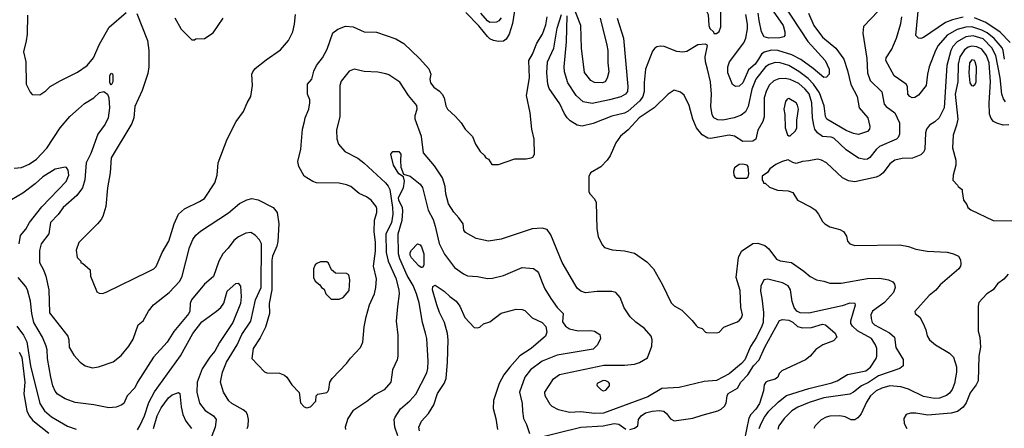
# Model space of a CAD drawing. Extents: x 997028 to 1115134, y 536408 to 618974.
# Tile 406 of 473: x 1089150 to 1097055, y 543595 to 546872. Entities that reach past the tile are written whole.
import ezdxf

# ---------------------------------------------------------------- set-up
doc = ezdxf.new("R2010")
doc.units = 0

msp = doc.modelspace()

# ---------------------------------------------------------------- linework, layer by layer
at = {"layer": '0CON10XD'}
for points in [[(1094745, 546760), (1094765, 546777.5), (1094778.8, 546815), (1094780, 546985), (1094784, 547005), (1094821.4, 547075), (1094825.5, 547105.5), (1094807.4, 547177.4), (1094785, 547218), (1094755, 547238.6), (1094705, 547241.5), (1094675, 547230.4), (1094634.7, 547185), (1094595.4, 547105), (1094593.2, 547055), (1094603.1, 547005), (1094615, 546980), (1094667.5, 546935), (1094677.5, 546915), (1094682.5, 546825), (1094691.7, 546801.7), (1094720, 546775), (1094721.7, 546761.7), (1094745, 546760)], [(1093810.5, 546885), (1093863, 546667), (1093870.5, 546625), (1093870.5, 546525), (1093880.6, 546455), (1093867.6, 546402.4), (1093850, 546375), (1093825, 546365.7), (1093765, 546367.1), (1093734.2, 546385), (1093685, 546447.5), (1093660.9, 546645), (1093654.6, 546824.6), (1093555, 547078.8)], [(1093131.2, 546995), (1093107.6, 546842.4), (1093080, 546755), (1093055.3, 546714.7), (1093035, 546700.5), (1092995, 546697.7), (1092955, 546706.2), (1092925, 546719.2), (1092905, 546736.2), (1092835, 546822.3), (1092730.7, 546930.7)], [(1095282.8, 546995), (1095478.2, 546698.2), (1095616.7, 546545), (1095648.9, 546475), (1095649.2, 546435), (1095628.3, 546411.7), (1095605, 546409.4), (1095521.5, 546481.5), (1095421.5, 546551.5), (1095349.4, 546589.4), (1095235.9, 546625.9), (1095185, 546626.6), (1095127.5, 546612.5), (1095105, 546594.7), (1095080.4, 546555), (1095055, 546515.8), (1095000.3, 546469.7), (1094955, 546365.7), (1094925, 546338.6), (1094895.8, 546335.8), (1094872.6, 546352.6), (1094834.5, 546445), (1094835.5, 546495), (1094847.5, 546535), (1094963, 546687), (1094979.6, 546725), (1094992.3, 546797.7), (1094992.7, 546837.3), (1094980.8, 546915)], [(1096725, 546892.6), (1096638.7, 546871.3), (1096581.6, 546848.4), (1096405, 546728.1), (1096385, 546721.4), (1096365, 546724), (1096344.2, 546745), (1096369.5, 546995)], [(1089212, 546908), (1089209.5, 546755), (1089201.4, 546701.4), (1089180.9, 546615), (1089200, 546535), (1089202.9, 546355), (1089235, 546290), (1089251.7, 546271.7), (1089311.7, 546268.3), (1089359.1, 546300.9), (1089395, 546336), (1089475, 546382.9), (1089615, 546450.6), (1089691.4, 546505), (1089743.5, 546566.5), (1089790.9, 546675), (1089868.3, 546811.7), (1090005, 546930.8)], [(1089308.9, 545021.1), (1089308.6, 544925), (1089341.9, 544865), (1089360.9, 544815), (1089385.3, 544705.2), (1089390.9, 544520.9), (1089536.9, 544335), (1089545.7, 544305), (1089548.6, 544245), (1089585, 544182), (1089636, 544125), (1089675, 544097.1), (1089735, 544080), (1089782.4, 544087.6), (1089900.3, 544129.7), (1089965, 544180), (1090027.5, 544255), (1090060.3, 544309.7), (1090102, 544425), (1090142.9, 544457.1), (1090184.4, 544535), (1090224.7, 544585.3), (1090350.6, 544685), (1090436.7, 544775), (1090455.4, 544814.6), (1090512.5, 545045), (1090540.9, 545109.1), (1090565, 545144), (1090602, 545175), (1090826.1, 545323.9), (1090915, 545397.5), (1090975, 545427.5), (1091015, 545439.2), (1091065, 545428), (1091185, 545366.2), (1091218, 545325), (1091230.5, 545235), (1091223.1, 545093.1), (1091215.2, 545054.8), (1091179.3, 544975), (1091174.7, 544944.7), (1091174.1, 544705), (1091154.4, 544595), (1091156, 544515), (1091124.2, 544405.8), (1091079.7, 544320.3), (1091024.2, 544235), (1091014, 544155), (1091115, 544047.5), (1091135, 544040), (1091235, 544036.7), (1091275, 544021.2), (1091295.7, 544005.7), (1091336, 543945), (1091393.6, 543883.6), (1091405, 543800), (1091435, 543767.5), (1091455, 543760), (1091485, 543767.5), (1091528.3, 543811.7), (1091530, 543855), (1091545, 543870), (1091615, 543882.5), (1091625, 543890), (1091633, 543907), (1091641.2, 543965), (1091658, 543995), (1091774, 544115), (1091805, 544158.8), (1091885.5, 544244.5), (1091905.7, 544285), (1091915, 544410), (1091930.9, 544489.1), (1091957.8, 544585), (1091999.6, 544675), (1092010.4, 544725), (1092013.8, 544795), (1091991.8, 544895), (1092007.4, 545015), (1092006.2, 545085), (1091995.4, 545174.6), (1091999.2, 545265), (1092018, 545325), (1092017.3, 545357.3), (1092011.2, 545375), (1091972.5, 545425), (1091935, 545451.2), (1091875, 545478.8), (1091807.5, 545535), (1091775, 545548.8), (1091715, 545560), (1091533.9, 545563.9), (1091505, 545573.3), (1091435, 545616.7), (1091392, 545695), (1091382.5, 545735), (1091407.8, 545835), (1091420.8, 545995), (1091437.5, 546055), (1091442, 546085), (1091471.2, 546155), (1091480, 546205), (1091479.3, 546229.3), (1091461.2, 546275), (1091461.2, 546355), (1091495.7, 546394.3), (1091511.7, 546458.3), (1091532, 546505), (1091582, 546565), (1091618, 546635), (1091665, 546766.7), (1091703.3, 546795), (1091765, 546819.2), (1091827.5, 546815), (1091915, 546775.7), (1092015, 546770.8), (1092168.7, 546718.7), (1092235, 546682), (1092360.9, 546560.9), (1092435, 546476.7), (1092450.8, 546435), (1092444.2, 546395), (1092447.5, 546365), (1092475, 546330.8), (1092519.3, 546299.3), (1092542, 546275), (1092558, 546245), (1092570.9, 546180.9), (1092586, 546155), (1092648.8, 546095), (1092694.3, 546044.3), (1092726.7, 545995), (1092786.7, 545935), (1092810, 545875), (1092847.5, 545815), (1092880, 545785), (1092893.6, 545763.6), (1092913, 545753), (1092941.7, 545711.7), (1092995, 545710), (1093125, 545756.2), (1093215, 545756.7), (1093257, 545763), (1093269.3, 545770.7), (1093282.5, 545795), (1093280, 545915), (1093261.2, 545995), (1093247.8, 546125), (1093218.9, 546265), (1093243.8, 546405), (1093236.7, 546545), (1093266.2, 546595), (1093302, 546685), (1093348, 546755), (1093375, 546830), (1093385.5, 546895.5)], [(1090091.7, 546921.7), (1090176.4, 546706.4), (1090186.9, 546625), (1090186.9, 546495), (1090179.4, 546439.4), (1090134.4, 546305), (1090075, 546176.7), (1090066.9, 546085), (1090051.7, 546038.3), (1089884, 545765), (1089877.5, 545645), (1089854.3, 545525), (1089842.5, 545375), (1089818.6, 545295), (1089805, 545268.8), (1089776.2, 545235), (1089626.2, 545085), (1089603.8, 545025), (1089612.5, 544965), (1089640, 544935), (1089641.7, 544921.7), (1089655, 544920), (1089716.7, 544866.7), (1089720, 544815), (1089760.7, 544710.7), (1089770.7, 544690.7), (1089788.3, 544678.3), (1089815, 544677.5), (1089845, 544686.7), (1090185, 544852), (1090226.7, 544875), (1090245, 544893.3), (1090294.5, 545005.5), (1090346.9, 545095), (1090390, 545235), (1090425, 545311.4), (1090474, 545355), (1090595, 545412.9), (1090635, 545439.2), (1090717.4, 545562.6), (1090736.7, 545625), (1090743.5, 545725), (1090816.9, 545913.1), (1090888, 546055), (1090948, 546135), (1090975.8, 546205), (1091005.8, 546255), (1091020, 546345), (1091014.2, 546434.2), (1091020.8, 546455), (1091040, 546480), (1091128.9, 546551.1), (1091245, 546631.4), (1091308.5, 546705), (1091341.9, 546775), (1091357.1, 546835), (1091363.5, 546915)], [(1090396.9, 546886.9), (1090446.7, 546795), (1090531.7, 546711.7), (1090555, 546710)], [(1093015, 546888.1), (1092997.1, 546862.9), (1092978.4, 546851.6), (1092925, 546848.6), (1092905, 546861.9), (1092851.4, 546925)], [(1095483.3, 546925), (1095524.5, 546825), (1095595, 546731.5), (1095702.5, 546642.5), (1095765.3, 546555.3), (1095795.9, 546465.9), (1095822, 546352), (1095872.9, 546255), (1095888.2, 546165), (1095959.1, 546085), (1095974.4, 546015), (1095971.9, 545995), (1095955, 545974.4), (1095885, 545952.5), (1095845, 545960), (1095785, 545983.1), (1095628.9, 546075), (1095618.5, 546095), (1095607.8, 546182.2), (1095570.5, 546285), (1095522.4, 546355), (1095479.3, 546399.3), (1095405, 546457.6), (1095325, 546505.2), (1095255, 546525.8), (1095215, 546528.4), (1095166.8, 546513.2), (1095137, 546493), (1095060.3, 546395), (1095027.5, 546315), (1094999.7, 546175), (1094976.8, 546133.2), (1094942.4, 546107.6), (1094886.2, 546085), (1094795, 546066.9), (1094755, 546068.2), (1094722.5, 546085), (1094708.3, 546108.3), (1094699.5, 546175), (1094703.8, 546273.8), (1094697.3, 546375), (1094670.9, 546475), (1094656.7, 546535), (1094654.3, 546575), (1094672.5, 546665), (1094657, 546677), (1094595, 546671.2), (1094505, 546618.1), (1094475, 546611.5), (1094425, 546618.1), (1094325, 546656), (1094295, 546660), (1094265.9, 546654.1), (1094250, 546645), (1094230.3, 546619.7), (1094173.3, 546475), (1094162.4, 546367.6), (1094164.3, 546295), (1094153.8, 546256.1), (1094129, 546221), (1094035, 546139.3), (1094005, 546123.3), (1093905, 546097.2), (1093755, 546038.8), (1093665, 546019.5), (1093625, 546025.6), (1093570.2, 546060.2), (1093545, 546084.2), (1093521.5, 546121.5), (1093487.6, 546197.6), (1093400.8, 546320.8), (1093390.7, 546355), (1093382.9, 546445), (1093387.5, 546535), (1093439.6, 546645), (1093466.4, 546805), (1093499.8, 546915)], [(1093946.8, 546885), (1093998, 546725), (1094033.1, 546336.9), (1094028.5, 546295), (1094014.3, 546275), (1093975, 546253.8), (1093885, 546228.2), (1093745, 546199.6), (1093675, 546213.5), (1093618.2, 546265), (1093551.5, 546365), (1093525, 546453.3), (1093520, 546495), (1093541, 546695), (1093546, 546904)], [(1096040.9, 546939.1), (1095923, 546817), (1095920, 546765), (1095951.5, 546561.5), (1095955.6, 546445), (1095976.7, 546385), (1096072.7, 546292.7), (1096090, 546195), (1096105, 546176.7), (1096175.6, 546125.6), (1096212.9, 546045), (1096212.9, 545955), (1096202.1, 545927.9), (1096190, 545915), (1096053.1, 545855), (1096025, 545830.5), (1095975, 545766.7), (1095956.7, 545753.3), (1095935, 545750), (1095885, 545761.1), (1095785, 545827.9), (1095685, 545922.2), (1095665, 545929.2), (1095595, 545935.3), (1095554.8, 545964.8), (1095534.8, 545994.8), (1095525.8, 546025), (1095516.1, 546085), (1095509.6, 546205), (1095487.2, 546277.2), (1095456.4, 546315), (1095405, 546361.6), (1095335, 546392.5), (1095295, 546399.7), (1095245, 546397.5), (1095205, 546380.8), (1095170.8, 546349.2), (1095144.8, 546305.2), (1095128, 546245), (1095127.4, 546092.6), (1095117.1, 546055), (1095075.6, 545985), (1095058.6, 545915), (1095035, 545897.1), (1094955, 545894.5), (1094887.9, 545937.9), (1094845.3, 545945.3), (1094695, 545920), (1094675, 545921.5), (1094629.3, 545949.3), (1094582.9, 546005), (1094554.6, 546075), (1094524.4, 546184.4), (1094485, 546266.7), (1094455, 546291.2), (1094405, 546306.7), (1094355, 546274), (1094244.4, 546165), (1094122.9, 546085), (1094035, 545988.5), (1093973, 545937), (1093936.7, 545883.3)], [(1095200.2, 546940.2), (1095278.2, 546825), (1095293.1, 546775), (1095293.8, 546745), (1095285.6, 546734.4), (1095253.5, 546726.5), (1095165, 546724.1), (1095125.8, 546735), (1095104.2, 546775), (1095087.4, 546865), (1095079.5, 546925)], [(1097055, 546554.2), (1097046.3, 546625), (1097036.8, 546646.8), (1096972.3, 546722.3), (1096915.9, 546765.9), (1096875, 546788.7), (1096795, 546815.2), (1096745, 546812.8), (1096675, 546793), (1096595, 546747.1), (1096523.3, 546665), (1096502, 546625), (1096451.8, 546495), (1096437.8, 546435), (1096426.9, 546345), (1096365, 546266.2), (1096335, 546249.2), (1096315, 546246), (1096295, 546256.2), (1096281.2, 546275), (1096276.2, 546335), (1096266.7, 546355), (1096170.9, 546420.9), (1096103.8, 546545), (1096106.2, 546565), (1096152.5, 546635), (1096165, 546666.7), (1096189.5, 546725), (1096225, 546842.5), (1096233.1, 546895)], [(1097100.3, 546690.3), (1097021.3, 546771.3), (1096905, 546850), (1096815, 546887.2)], [(1090555, 546710), (1090565, 546717.5), (1090635, 546722.5), (1090703, 546767), (1090783.8, 546885)], [(1097065, 546214.5), (1097048.1, 546238.1), (1097033.4, 546275), (1097020.5, 546405), (1096987.7, 546585), (1096955.1, 546645.1), (1096885, 546719), (1096805, 546743), (1096745, 546734.3), (1096675.2, 546694.8), (1096642.2, 546657.8), (1096624.7, 546625), (1096591.9, 546505), (1096570.5, 546165), (1096532.2, 546085), (1096496.9, 546053.1), (1096454.1, 546025.9), (1096428.9, 545995), (1096421.5, 545965), (1096417.5, 545835), (1096407.6, 545812.4), (1096385, 545788.1), (1096317.7, 545762.3), (1096235, 545758.2), (1096175, 545744.5), (1096135.6, 545715), (1096080.9, 545645), (1096055, 545622.5), (1096025, 545610.3), (1095855, 545571.2), (1095805, 545578.9), (1095755, 545602.9), (1095626.7, 545725), (1095586.8, 545746.8), (1095555, 545754), (1095485, 545740.8), (1095435, 545736.2), (1095385, 545720), (1095356.4, 545726.4), (1095318.3, 545748.3), (1095272.5, 545735), (1095219.3, 545710.7), (1095173.6, 545676.4), (1095153, 545647), (1095111.7, 545618.3), (1095110, 545585), (1095120, 545575), (1095121.7, 545561.7), (1095135, 545560), (1095168.3, 545528.3), (1095235, 545503.8), (1095319.5, 545499.5), (1095356.1, 545486.1), (1095394.2, 545424.2), (1095505, 545368), (1095535, 545346), (1095563.2, 545313.2), (1095595, 545253.3), (1095613.3, 545235), (1095655, 545212), (1095735, 545190.8), (1095765, 545173.8), (1095788.8, 545135), (1095796.7, 545095), (1095813.3, 545075), (1095855, 545060), (1096215, 545065.7), (1096285, 545052.5), (1096345, 545030.8), (1096435.6, 545015.6), (1096595, 545008.9), (1096645.5, 544995.5), (1096685.6, 544975.6), (1096704.2, 544945), (1096705.8, 544914.2), (1096702.9, 544895), (1096690.8, 544875), (1096538.8, 544745), (1096505, 544704), (1096450.3, 544659.7), (1096337, 544533), (1096340, 544515), (1096375.6, 544485.6), (1096404, 544435), (1096424.2, 544385), (1096435, 544336.7), (1096455, 544305.8), (1096502, 544265), (1096615, 544198.5), (1096645.5, 544165), (1096669.5, 544089.5), (1096672.1, 544045), (1096654.6, 543955), (1096634.7, 543905.3), (1096613.7, 543876.4), (1096590.4, 543859.6), (1096535, 543838), (1096495, 543834.1), (1096405, 543850.3), (1096285, 543910.3), (1096225, 543927.6), (1096135, 543934.7), (1096072.1, 543917.9), (1096025.5, 543895), (1095980, 543855), (1095947.9, 543805), (1095905, 543710.8), (1095879.7, 543680.3), (1095855.9, 543664.1), (1095825, 543663.8), (1095777, 543687), (1095735, 543695.8), (1095655, 543694), (1095625, 543685.8), (1095585, 543663.3), (1095536.7, 543615), (1095526.7, 543595)], [(1097091.7, 546028.3), (1097045, 546027.1), (1096995, 546041.4), (1096966.6, 546056.6), (1096948.7, 546078.7), (1096935.6, 546115), (1096934, 546204), (1096944.8, 546375), (1096931.7, 546525), (1096911.6, 546585), (1096875, 546636.3), (1096834.5, 546654.5), (1096795, 546660.4), (1096765, 546650.8), (1096735, 546630.9), (1096698.3, 546575), (1096685.2, 546515.2), (1096681.1, 546375), (1096659.6, 546275), (1096680.4, 546075), (1096671.9, 546025), (1096643.8, 545945), (1096640, 545845), (1096664.2, 545745), (1096665.8, 545705), (1096643.3, 545625), (1096642.5, 545585), (1096680, 545545), (1096683.6, 545533.6), (1096715, 545510), (1096717.5, 545495), (1096727.5, 545425), (1096755, 545390), (1096762.5, 545365), (1096785, 545346.7), (1096965, 545262), (1097115, 545260)], [(1096805, 546341.9), (1096821.9, 546355), (1096828.5, 546375), (1096831.5, 546495), (1096821.5, 546535), (1096814.2, 546545), (1096795, 546550), (1096774.1, 546525), (1096770.9, 546445), (1096779.1, 546365), (1096790.8, 546345), (1096805, 546341.9)], [(1089885, 546347.5), (1089874.2, 546365), (1089874.3, 546425), (1089885, 546442.5), (1089895, 546437.5), (1089898.8, 546425), (1089898.8, 546375), (1089885, 546347.5)], [(1093837.3, 543717.3), (1093765, 543715.3), (1093655, 543727.9), (1093565, 543721.5), (1093475, 543742.5), (1093425, 543770), (1093410, 543785), (1093368.9, 543855), (1093366.5, 543885), (1093435, 543990.8), (1093485, 544026.7), (1093838.8, 544101.2), (1094005, 544101.5), (1094085, 544108.6), (1094125, 544122), (1094189.5, 544160.5), (1094224.2, 544255), (1094227.1, 544305), (1094219.2, 544335), (1094165, 544396), (1094095.5, 544445.5), (1094050.5, 544490.5), (1094002.6, 544562.6), (1093971.4, 544645), (1093935, 544684.3), (1093905, 544693.1), (1093785, 544693.1), (1093693, 544683), (1093655, 544694.2), (1093625, 544720), (1093504.4, 544925), (1093415, 545146.2), (1093385, 545189.2), (1093345, 545200), (1093265, 545195.6), (1093015, 545111.9), (1092915, 545097.1), (1092815, 545116.9), (1092730, 545165), (1092716.7, 545185), (1092711.2, 545235), (1092674.4, 545284.4), (1092635, 545328), (1092593.3, 545395), (1092572.5, 545475), (1092566.5, 545535), (1092543.8, 545603.8), (1092479.8, 545699.8), (1092391.5, 545805), (1092376.5, 545935), (1092325.5, 546075), (1092326.5, 546105), (1092341.9, 546155), (1092338.1, 546185), (1092271.1, 546265), (1092201.2, 546371.2), (1092115, 546429.4), (1092088.9, 546438.9), (1092025, 546451.1), (1091915, 546455.7), (1091834.5, 546475.5), (1091795, 546458.6), (1091732.2, 546377.8), (1091720.6, 546345), (1091720.9, 546280.9), (1091720, 546095), (1091693.1, 545985), (1091695.6, 545915.6), (1091710.6, 545875), (1091760.8, 545815), (1091865, 545760.4), (1091913.5, 545725), (1092087.5, 545565), (1092108.3, 545538.3), (1092120.5, 545510.5), (1092144.3, 545365), (1092146.9, 545313.1), (1092136.2, 545243.8), (1092088.4, 545155), (1092091.1, 545005), (1092108.4, 544935), (1092169.7, 544799.7), (1092193.6, 544705), (1092196.4, 544675), (1092183.1, 544573.1), (1092173.1, 544455), (1092187, 544343), (1092187.1, 544175), (1092181.4, 544145), (1092144.3, 544065), (1092130, 543965), (1092075, 543904.3), (1092002, 543865), (1091945, 543816.9), (1091825.8, 543735), (1091785.5, 543674.5), (1091763.2, 543603.2), (1091765.8, 543585)], [(1089105, 545681.2), (1089165, 545685.6), (1089226, 545714), (1089285, 545752.9), (1089369.2, 545840.8), (1089476.7, 546005), (1089554.2, 546095.8), (1089622.9, 546157.1), (1089671.1, 546198.9), (1089744.4, 546245), (1089790.5, 546289.5), (1089825.7, 546295.7), (1089854.2, 546274.2), (1089865.6, 546245.6), (1089872.1, 546165), (1089860.3, 546085), (1089836.6, 546035), (1089778.7, 545955), (1089722.1, 545797.9), (1089685.3, 545725), (1089673.3, 545586.7), (1089654.6, 545525), (1089609.2, 545460.9), (1089499.5, 545365), (1089459.6, 545310.4), (1089398.6, 545245), (1089385.6, 545155), (1089323.3, 545075), (1089308.9, 545021.1)], [(1095335, 545940), (1095378.8, 545981.2), (1095390, 546005), (1095390, 546065), (1095401.9, 546155), (1095395, 546186.7), (1095384.2, 546204.2), (1095325, 546241.2), (1095311.2, 546235), (1095299.2, 546215), (1095285.6, 546155), (1095293, 546113), (1095294.4, 546005), (1095315, 545950), (1095325, 545940), (1095335, 545940)], [(1093936.7, 545883.3), (1093889.7, 545780.3), (1093866.7, 545745), (1093815, 545693.3), (1093732.5, 545645), (1093720, 545615), (1093720, 545495), (1093727.5, 545475), (1093766.1, 545436.1), (1093778.8, 545405), (1093782.5, 545195), (1093795, 545132.5), (1093825.9, 545065.9), (1093843.9, 545043.9), (1093905.9, 545025.9), (1094005, 545019.2), (1094085, 544998.6), (1094185, 544930), (1094238.6, 544875), (1094310.8, 544745), (1094380.9, 544600.9), (1094405, 544578), (1094465, 544543.8), (1094549.7, 544459.7), (1094580.5, 544420.5), (1094595, 544407.5), (1094630, 544395), (1094655, 544367.5), (1094665, 544362.5), (1094745, 544360), (1094765, 544367.5), (1094803.9, 544406.1), (1094875, 544436.7), (1094911.7, 544448.3), (1094928.3, 544461.7), (1094945, 544480), (1094952.5, 544505), (1094940, 544565), (1094935, 544700), (1094902.5, 544805), (1094920.8, 544965), (1094945.8, 545015), (1095035, 545076.9), (1095075, 545078.9), (1095131.3, 545061.3), (1095165.5, 545035.5), (1095225, 544951.4), (1095255, 544938.1), (1095345.4, 544925.4), (1095445.5, 544855.5), (1095495, 544812), (1095545.9, 544785.9), (1095605, 544776), (1095655, 544760), (1095745, 544760), (1095955, 544797.3), (1096055, 544800), (1096125, 544785.6), (1096159.8, 544769.8), (1096172, 544752), (1096177.1, 544725), (1096166.2, 544685), (1096091.5, 544605), (1095996.2, 544535), (1095982.5, 544505), (1095984.6, 544474.6), (1095993.5, 544445), (1096013.5, 544425), (1096132.2, 544362.2), (1096173.3, 544325), (1096183.1, 544243.1), (1096243.6, 544146.4), (1096243.3, 544095), (1096215.5, 544074.5), (1096045, 544015.8), (1095965, 543963.8), (1095907.5, 543935), (1095845, 543884.6), (1095815, 543868.2), (1095605, 543839.8), (1095488.1, 543801.9), (1095396.3, 543763.7), (1095348.9, 543735), (1095286.5, 543675), (1095243.7, 543616.4), (1095235.5, 543585)], [(1092186.5, 543535), (1092161.4, 543605), (1092157.5, 543665), (1092164.2, 543685), (1092207.6, 543752.4), (1092283.3, 543816.7), (1092330.8, 543869.2), (1092418.8, 544041.2), (1092427.5, 544075), (1092429.5, 544135), (1092419.1, 544315), (1092409.4, 544359.4), (1092382.9, 544445), (1092357.6, 544602.4), (1092336.2, 544675), (1092309.8, 544739.8), (1092260, 544820), (1092202.5, 544955), (1092191.4, 544995), (1092189.7, 545155), (1092219.5, 545265), (1092225.3, 545335.3), (1092222.2, 545365), (1092195, 545423.1), (1092192.2, 545445), (1092230.4, 545525), (1092238.3, 545578.3), (1092232.5, 545612.5), (1092195, 545636.7), (1092152.5, 545705), (1092130, 545795), (1092145, 545816.2), (1092195, 545816), (1092209.2, 545795), (1092206.6, 545743.4), (1092208.8, 545688.8), (1092232.5, 545632.5), (1092285, 545617.1), (1092365, 545554.3), (1092385, 545526), (1092430, 545345), (1092468.5, 545268.5), (1092486.7, 545216.7), (1092516.9, 545076.9), (1092560.5, 544990.5), (1092642, 544885), (1092712.8, 544832.8), (1092745, 544818.6), (1092825, 544812.9), (1092905, 544797.5), (1092945, 544800), (1093035, 544820), (1093185, 544884.3), (1093275, 544875.7), (1093305, 544855.8), (1093315, 544841.2), (1093345.5, 544765.5), (1093365, 544713.8), (1093413.1, 544635), (1093464.7, 544564.7), (1093512, 544515), (1093509.1, 544449.1), (1093532.9, 544415), (1093565, 544393.6), (1093635, 544377.3), (1093735, 544380.5), (1093765, 544375.6), (1093806.4, 544346.4), (1093814.2, 544315), (1093790, 544265), (1093755, 544231.1), (1093465, 544181.3), (1093345, 544134.6), (1093250.6, 544065), (1093205, 544006), (1093162.2, 543885), (1093184.4, 543795), (1093187, 543733), (1093194.4, 543675), (1093218.6, 543625), (1093242, 543555)], [(1094985, 545602.5), (1094998.3, 545611.7), (1095002.5, 545635), (1094997.5, 545695), (1094990, 545705), (1094953.6, 545713.6), (1094925, 545710), (1094887.5, 545685), (1094880, 545655), (1094882.5, 545625), (1094890.7, 545610.7), (1094905, 545602.5), (1094985, 545602.5)], [(1089146.4, 545075), (1089157.8, 545142.2), (1089198.8, 545191.2), (1089228.6, 545245), (1089329, 545371), (1089524.4, 545575), (1089544.4, 545625), (1089538.6, 545665), (1089525, 545686.2), (1089515, 545690), (1089435, 545674.5), (1089335, 545611.5), (1089275, 545556.5), (1089175, 545481.8), (1089085, 545426.5)], [(1090975.3, 543594.7), (1090985.6, 543615), (1090986.8, 543666.8), (1090978.6, 543705), (1090967.5, 543725), (1090944.5, 543744.5), (1090853, 543793), (1090829.2, 543815), (1090785.7, 543885), (1090763.6, 543965), (1090778.8, 544045), (1090811.5, 544125), (1090895, 544264.4), (1090932.9, 544347.1), (1091004.7, 544455), (1091043.3, 544625), (1091089.8, 544725), (1091091.5, 545075), (1091076.5, 545106.5), (1091042, 545145), (1091005, 545164.4), (1090965, 545158.9), (1090908.1, 545131.9), (1090869.2, 545100.8), (1090825, 545039.2), (1090780, 544995), (1090749.2, 544935), (1090705, 544813.8), (1090635, 544751.4), (1090530.9, 544625), (1090520, 544595), (1090516.5, 544535), (1090508.9, 544515), (1090388.1, 544371.9), (1090335.6, 544285), (1090224.5, 544165.5), (1090097.1, 543965), (1090075, 543918.8), (1090013.3, 543855), (1089987.5, 543795), (1089965, 543781.2), (1089925, 543764), (1089865, 543759.2), (1089744.3, 543784.3), (1089595, 543802.9), (1089515, 543831.4), (1089455, 543869.2), (1089435, 543894), (1089416.5, 543935), (1089400, 544005), (1089372.5, 544155), (1089370.5, 544225), (1089363.6, 544255), (1089333.1, 544325), (1089265.3, 544445), (1089246.6, 544515), (1089237.9, 544615), (1089213.1, 544705), (1089196.2, 544735), (1089139.5, 544805)], [(1092385, 544883.8), (1092372.5, 544885), (1092355, 544898), (1092295, 544962.5), (1092285.6, 544985), (1092285.7, 545005), (1092295, 545023.8), (1092345, 545073.3), (1092365, 545066.2), (1092375, 545051.2), (1092395.5, 544995), (1092395.8, 544904.2), (1092385, 544883.8)], [(1091715, 544630), (1091746.4, 544643.6), (1091795, 544700), (1091800, 544785), (1091792.5, 544825), (1091775, 544837.5), (1091685, 544840), (1091652.5, 544865), (1091628.3, 544918.3), (1091615, 544930), (1091565, 544930), (1091535, 544917.5), (1091522.5, 544905), (1091510, 544875), (1091510, 544805), (1091522.5, 544775), (1091560, 544745), (1091573.6, 544723.6), (1091595, 544710), (1091607.5, 544675), (1091651.7, 544631.7), (1091715, 544630)], [(1097085, 544831.2), (1097049.7, 544790.3), (1097001.2, 544755), (1096963.8, 544705), (1096915, 544673.3), (1096850, 544605), (1096843.8, 544575), (1096843.8, 544375), (1096858, 544325), (1096864.3, 544245), (1096848.8, 544175), (1096843.5, 543975), (1096828.5, 543945), (1096779.3, 543880.7), (1096749.7, 543800.3), (1096725.3, 543764.7), (1096679.5, 543730.5), (1096627.4, 543717.4), (1096440.9, 543700.9), (1096345, 543717.5), (1096302.3, 543717.7), (1096267.5, 543705), (1096246.7, 543675), (1096251.2, 543635), (1096271.2, 543595)], [(1090095, 543582.1), (1090114.7, 543615), (1090151.2, 543695), (1090186.6, 543803.4), (1090232.5, 543887.5), (1090442.6, 544177.4), (1090541.5, 544355), (1090611.8, 544448.2), (1090729.4, 544535), (1090764.7, 544565.2), (1090790.5, 544599.5), (1090815.8, 544695), (1090885, 544756), (1090905, 544760), (1090924, 544735), (1090929.1, 544649.1), (1090921.9, 544595), (1090862.5, 544445), (1090755.3, 544284.7), (1090717.3, 544215), (1090675.5, 544165), (1090616.5, 544073.5), (1090576, 543965), (1090571.8, 543885), (1090595, 543797.5), (1090638.1, 543738.1), (1090707.1, 543695), (1090726.4, 543665), (1090720.9, 543605), (1090679.7, 543500.3)], [(1095087.3, 543595), (1095104, 543635), (1095130.7, 543685), (1095165, 543732.1), (1095241.1, 543808.9), (1095305, 543857.3), (1095485, 543913.3), (1095670.1, 543959.9), (1095712.7, 543977.3), (1095795, 544026.5), (1095943.7, 544056.4), (1095981.5, 544085), (1096026.2, 544155), (1096031.5, 544175), (1096030.4, 544235), (1096020, 544265), (1095987.8, 544315), (1095876.8, 544376.8), (1095836.2, 544415), (1095823.8, 544435), (1095822.6, 544457.4), (1095861.2, 544585), (1095857.1, 544597.1), (1095815, 544598.1), (1095752.5, 544577.5), (1095485, 544518.8), (1095415, 544522), (1095388.9, 544535), (1095367.5, 544565), (1095350.8, 544610.9), (1095338.4, 544705), (1095319, 544739), (1095275, 544761.2), (1095155, 544791.9), (1095123.8, 544785), (1095100.9, 544735), (1095098.5, 544695), (1095109.4, 544639.4), (1095121.2, 544525), (1095118.3, 544445), (1095108.6, 544415), (1095064.9, 544325.2), (1095017.8, 544252.2), (1094971.2, 544145), (1094945, 544115.9), (1094845, 544032.7), (1094745, 543979.1), (1094645, 543970.9), (1094445, 543922.9), (1094305.6, 543914.4), (1094193.3, 543846.7), (1093837.3, 543717.3)], [(1092360.9, 543575), (1092354.5, 543605), (1092377.3, 543652.7), (1092433.1, 543715), (1092476.3, 543783.6), (1092505.3, 543875), (1092559.3, 543955), (1092572.9, 543995), (1092583.8, 544125), (1092589.5, 544305), (1092585.6, 544355), (1092561.4, 544445), (1092520.6, 544525), (1092498.1, 544585), (1092464.1, 544705.9), (1092466.4, 544733.6), (1092485, 544743.3), (1092558, 544695), (1092602.2, 544652.2), (1092655, 544614), (1092684.5, 544574.5), (1092724, 544485), (1092800, 544405), (1092825, 544400), (1092845, 544407.5), (1092875, 544433.3), (1092925, 544450), (1093015, 544519.2), (1093135, 544550.5), (1093185, 544547.8), (1093205, 544539.4), (1093265, 544482.2), (1093345, 544443.1), (1093375, 544411.2), (1093383.2, 544366.8), (1093372, 544335), (1093255.7, 544235), (1093165, 544175.6), (1093084.1, 544085.9), (1093036.6, 544023.4), (1092999.5, 543955), (1092955, 543817.5), (1092952.5, 543755), (1092972.9, 543675), (1092986.8, 543586.8)], [(1094048.8, 543585), (1094085, 543596.4), (1094111.4, 543615), (1094116.9, 543665), (1094139.5, 543695), (1094175, 543718.8), (1094226.4, 543733.6), (1094285, 543738.7), (1094321.6, 543731.6), (1094344.1, 543714.1), (1094375, 543671.3), (1094405, 543655.8), (1094554.6, 543675.4), (1094630.2, 543699.8), (1094755, 543735.4), (1094781.5, 543748.5), (1094807.4, 543772.6), (1094822.4, 543797.6), (1094828.6, 543855), (1094837.1, 543875), (1094912.6, 543917.4), (1094938.5, 543965), (1094995, 544024.5), (1095041.2, 544095), (1095085.9, 544144.1), (1095132.8, 544247.2), (1095249.6, 544460.4), (1095275, 544466.8), (1095325, 544462.7), (1095355.8, 544445.8), (1095395, 544412.3), (1095435, 544401.3), (1095506.5, 544403.5), (1095595, 544430.5), (1095618, 544425), (1095697.2, 544357.2), (1095710, 544325), (1095683.4, 544296.6), (1095596.5, 544263.5), (1095542.1, 544227.9), (1095496, 544175), (1095457.5, 544145), (1095267.5, 544055), (1095246.7, 544035), (1095236.7, 544005), (1095215, 543988.8), (1095155.9, 543974.1), (1095141.2, 543965), (1095128, 543945), (1095121.1, 543895), (1095090, 543795), (1095060.8, 543749.2), (1095019.1, 543705), (1095004.4, 543675.6), (1094967.4, 543495)], [(1089127.7, 544415), (1089181.5, 544341.5), (1089207.7, 544287.7), (1089237.3, 544095), (1089312.2, 543795), (1089348.8, 543735), (1089405, 543687.9), (1089535, 543613.5), (1089605, 543587.3)], [(1089145, 544206.2), (1089166.5, 544165), (1089191.8, 543965), (1089182.8, 543872.8), (1089208.7, 543735), (1089226.1, 543695), (1089255, 543657.1), (1089385.2, 543555.2)], [(1093835, 543896.2), (1093855, 543900), (1093886.2, 543935), (1093886.2, 543955), (1093876.2, 543965), (1093855, 543976.4), (1093835, 543978.8), (1093786.7, 543955), (1093782.5, 543945), (1093786.7, 543935), (1093815, 543906.7), (1093835, 543896.2)], [(1090224, 543595), (1090255, 543696), (1090285, 543760.8), (1090345, 543838.6), (1090375, 543864), (1090404.4, 543875.6), (1090425, 543881.2), (1090435.7, 543875), (1090446.3, 543766.3), (1090460.9, 543705), (1090483.9, 543653.9), (1090530, 543595)], [(1093285, 543514.2), (1093655, 543604.1), (1093835, 543615.3), (1093922.7, 543632.7), (1093958.9, 543628.9), (1094015, 543587.9)]]:
    msp.add_lwpolyline(points, dxfattribs=at)

doc.saveas('drawing.dxf')
